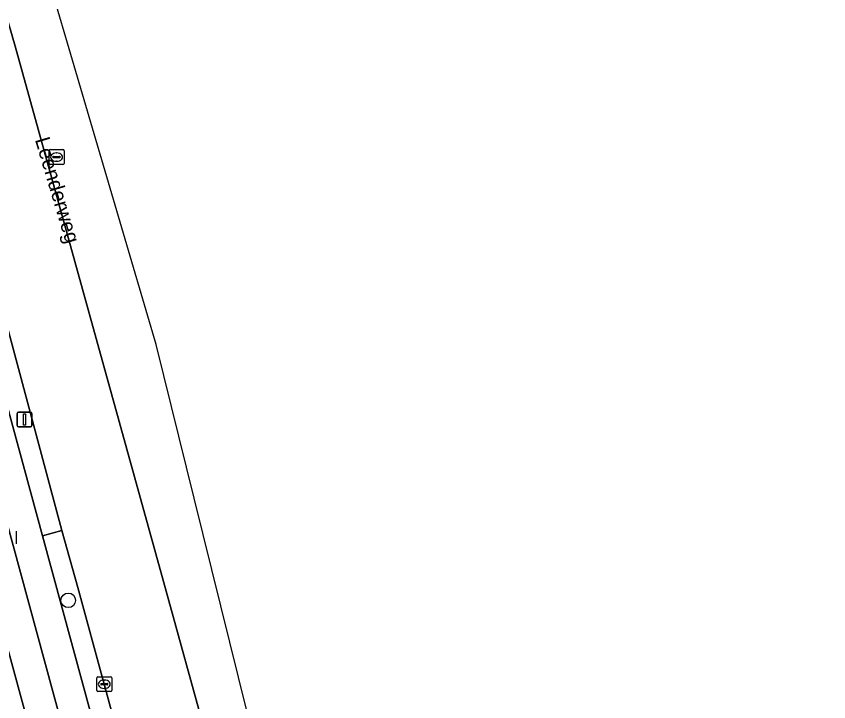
# Model space of a CAD drawing. Extents: x 162250 to 162661, y 380743 to 381606.
# Drawn here: x 162517.1 to 162571.7, y 381253.4 to 381299.5 of the extents above; entities that cross this region are included whole.
import ezdxf

# ---------------------------------------------------------------- set-up
doc = ezdxf.new("R2010")
doc.units = 0
for name, color, linetype in [('IMGEO_Berm_open', 7, 'Continuous'), ('IMGEO_Boom', 7, 'Continuous'), ('IMGEO_Brandkraan', 7, 'Continuous'), ('IMGEO_Erf', 7, 'Continuous'), ('IMGEO_Fietspad_gesloten', 7, 'Continuous'), ('IMGEO_Kolk', 7, 'Continuous'), ('IMGEO_Lichtmast', 7, 'Continuous'), ('IMGEO_Openbare_ruimte_label', 7, 'Continuous'), ('IMGEO_Rijbaan_regionaal_gesloten', 7, 'Continuous'), ('IMGEO_Rioolput', 7, 'Continuous'), ('IMGEO_Voetpad_open', 7, 'Continuous')]:
    doc.layers.add(name, color=color, linetype=linetype)

msp = doc.modelspace()

# ---------------------------------------------------------------- linework, layer by layer
at = {"layer": 'IMGEO_Berm_open'}
for points in [[(162514.943, 381284.378), (162513.626, 381283.954), (162518.91, 381264.556), (162520.211, 381264.928), (162516.615, 381278.309)], [(162521.274, 381261.098), (162520.211, 381264.928), (162518.91, 381264.556), (162522.875, 381250), (162526.425, 381236.831), (162527.766, 381237.194), (162527.679, 381237.515), (162524.3, 381250), (162523.051, 381254.606)]]:
    msp.add_lwpolyline(points, close=True, dxfattribs=at)
at = {"layer": 'IMGEO_Boom'}
msp.add_circle((162520.633, 381260.234), 0.489, dxfattribs=at)
at = {"layer": 'IMGEO_Brandkraan'}
msp.add_line((162517.143, 381264.884), (162517.143, 381264.032), dxfattribs=at)
msp.add_lwpolyline([(162517.143, 381264.884), (162517.143, 381264.032)], dxfattribs=at)
at = {"layer": 'IMGEO_Erf'}
msp.add_lwpolyline([(162507.951, 381220.355), (162522.802, 381224.442), (162524.524, 381227.905), (162518.487, 381250), (162508.435, 381286.785)], dxfattribs=at)
at = {"layer": 'IMGEO_Fietspad_gesloten'}
for points in [[(162528.007, 381231.163), (162527.958, 381231.344), (162527.514, 381232.924), (162526.425, 381236.831), (162522.875, 381250), (162518.91, 381264.556), (162513.626, 381283.954), (162510.759, 381294.479)], [(162508.721, 381294.058), (162520.721, 381250), (162524.95, 381234.475), (162526.439, 381228.987), (162532.158, 381208.274), (162537.019, 381190.487), (162538.98, 381183.33), (162547.107, 381153.663), (162547.143, 381153.533), (162549.695, 381144.216), (162549.852, 381143.643), (162552.836, 381132.744), (162558.72, 381111.249), (162561.27, 381101.934), (162571.085, 381066.091), (162575.392, 381050.363), (162582.804, 381023.355), (162585.413, 381013.87), (162586.64, 381009.407), (162588.336, 381003.241), (162600.985, 380956.955), (162611.456, 380918.623), (162619.54, 380889.111), (162626.231, 380864.638)]]:
    msp.add_lwpolyline(points, dxfattribs=at)
at = {"layer": 'IMGEO_Kolk'}
for p, q in [((162522.553, 381254.18), (162522.553, 381255.032)), ((162522.628, 381255.106), (162523.48, 381255.106)), ((162523.554, 381255.032), (162523.554, 381254.18)), ((162522.812, 381254.6), (162522.812, 381254.612)), ((162523.25, 381254.563), (162522.852, 381254.563)), ((162522.855, 381254.649), (162523.253, 381254.649)), ((162523.041, 381254.886), (162523.066, 381254.886)), ((162523.296, 381254.612), (162523.296, 381254.6)), ((162523.48, 381254.106), (162522.628, 381254.106)), ((162523.064, 381254.326), (162523.039, 381254.326))]:
    msp.add_line(p, q, dxfattribs=at)
for points in [[(162522.553, 381254.18), (162522.553, 381255.032)], [(162522.628, 381255.106), (162523.48, 381255.106)], [(162523.554, 381255.032), (162523.554, 381254.18)], [(162523.48, 381254.106), (162522.628, 381254.106)]]:
    msp.add_lwpolyline(points, dxfattribs=at)
for centre, radius, start, end in [((162522.63, 381255.03), 0.0765, 91.552, 178.448), ((162522.63, 381255.03), 0.0765, 91.552, 178.448), ((162523.478, 381255.03), 0.0765, 1.552, 88.448), ((162523.478, 381255.03), 0.0765, 1.552, 88.448), ((162522.852, 381254.609), 0.0403, 85.8775, 175.7526), ((162522.849, 381254.599), 0.0366, 178.938, 274.7102), ((162523.253, 381254.606), 0.043, 264.8664, 352.4533), ((162523.257, 381254.611), 0.0386, 1.7309, 96.639), ((162522.63, 381254.182), 0.0765, 181.552, 268.448), ((162522.63, 381254.182), 0.0765, 181.552, 268.448), ((162523.478, 381254.182), 0.0765, 271.552, 358.448), ((162523.478, 381254.182), 0.0765, 271.552, 358.448)]:
    msp.add_arc(centre, radius, start, end, dxfattribs=at)
for centre, major_axis, ratio, start_param, end_param in [((162523.04, 381254.606), (-0.387, 0.002), 0.722429, 4.712389, 7.853982), ((162523.065, 381254.606), (-0.39, 0.002), 0.717154, 1.570796, 4.712389)]:
    msp.add_ellipse(centre, major_axis=major_axis, ratio=ratio, start_param=start_param, end_param=end_param, dxfattribs=at)
at = {"layer": 'IMGEO_Lichtmast'}
for p, q in [((162517.204, 381271.977), (162517.204, 381272.777)), ((162517.204, 381272.777), (162517.204, 381271.977)), ((162517.304, 381272.877), (162518.094, 381272.877)), ((162518.094, 381272.877), (162517.304, 381272.877)), ((162518.194, 381272.777), (162518.194, 381271.977)), ((162518.194, 381271.977), (162518.194, 381272.777)), ((162518.094, 381271.877), (162517.304, 381271.877)), ((162517.304, 381271.877), (162518.094, 381271.877))]:
    msp.add_line(p, q, dxfattribs=at)
msp.add_lwpolyline([(162517.624, 381272.752), (162517.774, 381272.752), (162517.774, 381272.002), (162517.624, 381272.002), (162517.624, 381272.752)], dxfattribs=at)
for centre, start, end in [((162517.304, 381272.777), 90, 180), ((162517.304, 381272.777), 90, 180), ((162518.094, 381272.777), 0, 90), ((162518.094, 381272.777), 360, 90), ((162517.304, 381271.977), 180, 270), ((162517.304, 381271.977), 180, 270), ((162518.094, 381271.977), 270, 0), ((162518.094, 381271.977), 270, 0)]:
    msp.add_arc(centre, 0.1, start, end, dxfattribs=at)
at = {"layer": 'IMGEO_Rijbaan_regionaal_gesloten'}
for points in [[(162545.39, 381202.947), (162541.62, 381216.506), (162529.09, 381267.097), (162526.533, 381277.419), (162506.293, 381346.192), (162501.803, 381357.869), (162495.049, 381375.437), (162487.336, 381390.854), (162486.734, 381390.552), (162488.723, 381386.618), (162489.098, 381385.884)], [(162500, 381342.319), (162500.246, 381341.518), (162501.069, 381338.774), (162503.974, 381329.255), (162508.191, 381315.403), (162512.226, 381301.436), (162513.657, 381296.132), (162513.284, 381296.034), (162514.943, 381284.378), (162516.615, 381278.309), (162520.211, 381264.928), (162521.274, 381261.098), (162523.051, 381254.606), (162524.3, 381250), (162527.679, 381237.515), (162533.139, 381238.993), (162533.122, 381239.059), (162532.753, 381240.466)], [(162532.776, 381240.671), (162527.034, 381261.5), (162517.08, 381297.439), (162508.319, 381327.597), (162504.261, 381340.866)], [(162504.261, 381340.866), (162508.319, 381327.597), (162517.08, 381297.439), (162527.034, 381261.5), (162532.776, 381240.671)]]:
    msp.add_lwpolyline(points, dxfattribs=at)
at = {"layer": 'IMGEO_Rioolput'}
for p, q in [((162519.351, 381289.57), (162519.351, 381290.422)), ((162519.426, 381290.496), (162520.278, 381290.496)), ((162520.352, 381290.422), (162520.352, 381289.57)), ((162519.61, 381289.99), (162519.61, 381290.002)), ((162520.048, 381289.953), (162519.65, 381289.953)), ((162519.653, 381290.039), (162520.051, 381290.039)), ((162519.839, 381290.276), (162519.864, 381290.276)), ((162520.094, 381290.002), (162520.094, 381289.99)), ((162520.278, 381289.496), (162519.426, 381289.496)), ((162519.862, 381289.716), (162519.837, 381289.716))]:
    msp.add_line(p, q, dxfattribs=at)
for points in [[(162519.351, 381289.57), (162519.351, 381290.422)], [(162519.426, 381290.496), (162520.278, 381290.496)], [(162520.352, 381290.422), (162520.352, 381289.57)], [(162520.278, 381289.496), (162519.426, 381289.496)]]:
    msp.add_lwpolyline(points, dxfattribs=at)
for centre, radius, start, end in [((162519.428, 381290.42), 0.0765, 91.552, 178.448), ((162519.428, 381290.42), 0.0765, 91.552, 178.448), ((162520.276, 381290.42), 0.0765, 1.552, 88.448), ((162520.276, 381290.42), 0.0765, 1.552, 88.448), ((162519.65, 381289.999), 0.0403, 85.8775, 175.7526), ((162519.647, 381289.989), 0.0366, 178.938, 274.7102), ((162520.051, 381289.996), 0.043, 264.8664, 352.4533), ((162520.055, 381290.001), 0.0386, 1.7309, 96.639), ((162519.428, 381289.572), 0.0765, 181.552, 268.448), ((162519.428, 381289.572), 0.0765, 181.552, 268.448), ((162520.276, 381289.572), 0.0765, 271.552, 358.448), ((162520.276, 381289.572), 0.0765, 271.552, 358.448)]:
    msp.add_arc(centre, radius, start, end, dxfattribs=at)
for centre, major_axis, ratio, start_param, end_param in [((162519.838, 381289.996), (-0.387, 0.002), 0.722429, 4.712389, 7.853982), ((162519.863, 381289.996), (-0.39, 0.002), 0.717154, 1.570796, 4.712389)]:
    msp.add_ellipse(centre, major_axis=major_axis, ratio=ratio, start_param=start_param, end_param=end_param, dxfattribs=at)
at = {"layer": 'IMGEO_Voetpad_open'}
for points in [[(162481.234, 381376.537), (162476.5, 381385.918), (162474.869, 381385.175), (162476.356, 381381.26), (162478.086, 381377.658), (162480.129, 381374.422), (162483.417, 381366.917), (162486.919, 381358.092), (162489.061, 381351.971), (162492.918, 381339.992), (162497.897, 381323.608), (162498.214, 381322.565), (162500, 381316.686), (162506.588, 381293.519), (162506.259, 381292.875), (162507.91, 381287.102), (162508.435, 381286.785), (162518.487, 381250), (162524.524, 381227.905), (162525.453, 381223.65)], [(162526.439, 381228.987), (162524.95, 381234.475), (162520.721, 381250), (162508.721, 381294.058)]]:
    msp.add_lwpolyline(points, dxfattribs=at)

# ---------------------------------------------------------------- texts
at = {"layer": 'IMGEO_Openbare_ruimte_label'}
msp.add_text('Leenderweg', height=1, rotation=286.5511, dxfattribs=at).set_placement((162518.393, 381291.17))

doc.saveas('drawing.dxf')
